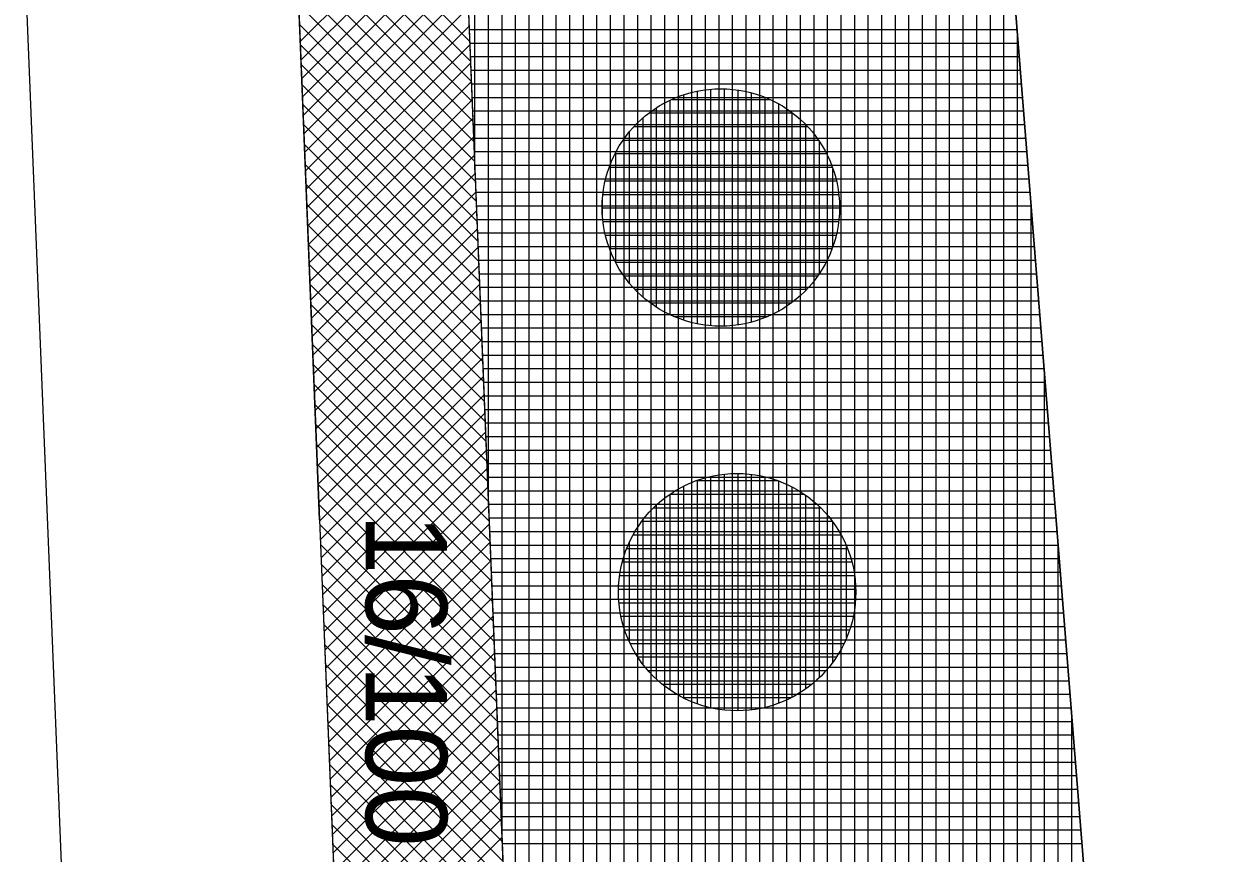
# Model space of a CAD drawing. Extents: x -565346 to -564154, y -1097386 to -1095620.
# Drawn here: x -564342.58 to -564324.96, y -1095822.25 to -1095810.03 of the extents above; entities that cross this region are included whole.
import ezdxf

# ---------------------------------------------------------------- set-up
doc = ezdxf.new("R2010")
doc.units = 0
for name, color, linetype in [('Vrstva 1', 7, 'Continuous'), ('Vrstva 13', 7, 'Continuous'), ('Vrstva 40', 7, 'Continuous'), ('Vrstva 41', 7, 'Continuous'), ('Vrstva 42', 7, 'Continuous'), ('Vrstva 43', 7, 'Continuous'), ('Vrstva 44', 7, 'Continuous')]:
    doc.layers.add(name, color=color, linetype=linetype)

msp = doc.modelspace()

# ---------------------------------------------------------------- linework, layer by layer
at = {"layer": 'Vrstva 1'}
for p, q in [((-564338.22, -1095817.34), (-564343.82, -1095679.33)), ((-564338.84, -1095900.99), (-564343.14, -1095794.87)), ((-564338.22, -1095817.34), (-564332.63, -1095955.35))]:
    msp.add_line(p, q, dxfattribs=at)
at = {"layer": 'Vrstva 13'}
msp.add_line((-564328.86, -1095798.5), (-564325.26, -1095843.64), dxfattribs=at)
at = {"layer": 'Vrstva 41'}
msp.add_lwpolyline([(-564339.576, -1095722.251), (-564342.067, -1095722.352), (-564338.22, -1095817.34), (-564334.985, -1095897.209), (-564332.487, -1095897.108), (-564335.722, -1095817.239)], close=True, dxfattribs=at)
at = {"layer": 'Vrstva 42'}
for p, q in [((-564338.611, -1095807.68), (-564336.004, -1095810.287)), ((-564338.599, -1095807.975), (-564335.992, -1095810.582)), ((-564336.102, -1095807.885), (-564338.506, -1095810.289)), ((-564336.091, -1095808.156), (-564338.495, -1095810.561)), ((-564338.587, -1095808.269), (-564335.98, -1095810.877)), ((-564336.079, -1095808.428), (-564338.484, -1095810.832)), ((-564338.575, -1095808.564), (-564335.968, -1095811.171)), ((-564336.068, -1095808.7), (-564338.473, -1095811.104)), ((-564338.564, -1095808.859), (-564335.956, -1095811.466)), ((-564336.057, -1095808.972), (-564338.462, -1095811.376)), ((-564338.552, -1095809.154), (-564335.944, -1095811.761)), ((-564336.046, -1095809.244), (-564338.451, -1095811.648)), ((-564338.54, -1095809.448), (-564335.932, -1095812.056)), ((-564336.035, -1095809.516), (-564338.44, -1095811.92)), ((-564338.528, -1095809.743), (-564335.92, -1095812.351)), ((-564336.024, -1095809.787), (-564338.429, -1095812.192)), ((-564338.516, -1095810.038), (-564335.908, -1095812.645)), ((-564336.013, -1095810.059), (-564338.418, -1095812.463)), ((-564338.504, -1095810.333), (-564335.896, -1095812.94)), ((-564336.002, -1095810.331), (-564338.407, -1095812.735)), ((-564338.492, -1095810.628), (-564335.884, -1095813.235)), ((-564335.991, -1095810.603), (-564338.396, -1095813.007)), ((-564338.48, -1095810.922), (-564335.872, -1095813.53)), ((-564335.98, -1095810.875), (-564338.384, -1095813.279)), ((-564335.969, -1095811.146), (-564338.373, -1095813.551)), ((-564338.468, -1095811.217), (-564335.861, -1095813.825)), ((-564338.456, -1095811.512), (-564335.849, -1095814.119)), ((-564335.958, -1095811.418), (-564338.362, -1095813.823)), ((-564335.947, -1095811.69), (-564338.351, -1095814.094)), ((-564338.444, -1095811.807), (-564335.837, -1095814.414)), ((-564335.936, -1095811.962), (-564338.34, -1095814.366)), ((-564338.432, -1095812.102), (-564335.825, -1095814.709)), ((-564338.42, -1095812.396), (-564335.813, -1095815.004)), ((-564335.925, -1095812.234), (-564338.329, -1095814.638)), ((-564335.914, -1095812.506), (-564338.318, -1095814.91)), ((-564338.408, -1095812.691), (-564335.801, -1095815.299)), ((-564335.903, -1095812.777), (-564338.307, -1095815.182)), ((-564338.396, -1095812.986), (-564335.789, -1095815.593)), ((-564335.892, -1095813.049), (-564338.296, -1095815.454)), ((-564338.384, -1095813.281), (-564335.777, -1095815.888)), ((-564335.881, -1095813.321), (-564338.285, -1095815.725)), ((-564338.372, -1095813.575), (-564335.765, -1095816.183)), ((-564335.87, -1095813.593), (-564338.274, -1095815.997)), ((-564338.361, -1095813.87), (-564335.753, -1095816.478)), ((-564335.859, -1095813.865), (-564338.263, -1095816.269)), ((-564338.349, -1095814.165), (-564335.741, -1095816.773)), ((-564335.848, -1095814.136), (-564338.252, -1095816.541)), ((-564338.337, -1095814.46), (-564335.729, -1095817.067)), ((-564335.837, -1095814.408), (-564338.241, -1095816.813)), ((-564335.826, -1095814.68), (-564338.23, -1095817.085)), ((-564338.325, -1095814.755), (-564335.717, -1095817.362)), ((-564338.313, -1095815.049), (-564335.705, -1095817.657)), ((-564335.815, -1095814.952), (-564338.219, -1095817.356)), ((-564335.804, -1095815.224), (-564338.208, -1095817.628)), ((-564338.301, -1095815.344), (-564335.693, -1095817.952)), ((-564335.793, -1095815.495), (-564338.197, -1095817.9)), ((-564338.289, -1095815.639), (-564335.681, -1095818.247)), ((-564338.277, -1095815.934), (-564335.669, -1095818.541)), ((-564335.782, -1095815.767), (-564338.186, -1095818.172)), ((-564335.771, -1095816.039), (-564338.175, -1095818.444)), ((-564338.265, -1095816.228), (-564335.657, -1095818.836)), ((-564335.76, -1095816.311), (-564338.164, -1095818.716)), ((-564338.253, -1095816.523), (-564335.645, -1095819.131)), ((-564335.749, -1095816.583), (-564338.153, -1095818.987)), ((-564338.241, -1095816.818), (-564335.633, -1095819.426)), ((-564335.738, -1095816.855), (-564338.142, -1095819.259)), ((-564338.229, -1095817.113), (-564335.621, -1095819.721)), ((-564335.727, -1095817.126), (-564338.131, -1095819.531)), ((-564338.217, -1095817.408), (-564335.61, -1095820.015)), ((-564335.716, -1095817.398), (-564338.12, -1095819.803)), ((-564335.705, -1095817.67), (-564338.109, -1095820.075)), ((-564338.205, -1095817.702), (-564335.598, -1095820.31)), ((-564338.193, -1095817.997), (-564335.586, -1095820.605)), ((-564335.694, -1095817.942), (-564338.098, -1095820.347)), ((-564335.683, -1095818.214), (-564338.087, -1095820.618)), ((-564338.181, -1095818.292), (-564335.574, -1095820.9)), ((-564335.672, -1095818.486), (-564338.076, -1095820.89)), ((-564338.17, -1095818.587), (-564335.562, -1095821.194)), ((-564338.158, -1095818.882), (-564335.55, -1095821.489)), ((-564335.661, -1095818.757), (-564338.065, -1095821.162)), ((-564335.649, -1095819.029), (-564338.054, -1095821.434)), ((-564338.146, -1095819.176), (-564335.538, -1095821.784)), ((-564335.638, -1095819.301), (-564338.043, -1095821.706)), ((-564338.134, -1095819.471), (-564335.526, -1095822.079)), ((-564335.627, -1095819.573), (-564338.032, -1095821.978)), ((-564338.122, -1095819.766), (-564335.514, -1095822.374)), ((-564335.616, -1095819.845), (-564338.021, -1095822.249)), ((-564338.11, -1095820.061), (-564335.502, -1095822.668)), ((-564335.605, -1095820.117), (-564338.01, -1095822.521)), ((-564338.098, -1095820.355), (-564335.49, -1095822.963)), ((-564335.594, -1095820.388), (-564337.999, -1095822.793)), ((-564338.086, -1095820.65), (-564335.478, -1095823.258)), ((-564335.583, -1095820.66), (-564337.988, -1095823.065)), ((-564338.074, -1095820.945), (-564335.466, -1095823.553)), ((-564335.572, -1095820.932), (-564337.977, -1095823.337)), ((-564335.561, -1095821.204), (-564337.966, -1095823.609)), ((-564338.062, -1095821.24), (-564335.454, -1095823.847)), ((-564338.05, -1095821.535), (-564335.442, -1095824.142)), ((-564335.55, -1095821.476), (-564337.955, -1095823.88)), ((-564335.539, -1095821.747), (-564337.944, -1095824.152)), ((-564338.038, -1095821.829), (-564335.43, -1095824.437)), ((-564335.528, -1095822.019), (-564337.933, -1095824.424)), ((-564338.026, -1095822.124), (-564335.419, -1095824.732))]:
    msp.add_line(p, q, dxfattribs=at)
at = {"layer": 'Vrstva 43'}
for p, q in [((-564334.33, -1095851.649), (-564334.33, -1095676.348)), ((-564334.13, -1095856.582), (-564334.13, -1095676.285)), ((-564334.93, -1095836.849), (-564334.93, -1095676.537)), ((-564334.73, -1095841.782), (-564334.73, -1095676.474)), ((-564334.53, -1095846.715), (-564334.53, -1095676.411)), ((-564335.33, -1095826.983), (-564335.33, -1095676.662)), ((-564335.13, -1095831.916), (-564335.13, -1095676.599)), ((-564335.93, -1095812.183), (-564335.93, -1095676.851)), ((-564335.73, -1095817.116), (-564335.73, -1095676.788)), ((-564335.53, -1095822.049), (-564335.53, -1095676.725)), ((-564333.93, -1095861.515), (-564333.93, -1095698.777)), ((-564333.73, -1095866.448), (-564333.73, -1095702.753)), ((-564333.53, -1095871.381), (-564333.53, -1095706.728)), ((-564333.33, -1095876.315), (-564333.33, -1095710.704)), ((-564333.13, -1095881.248), (-564333.13, -1095714.68)), ((-564332.93, -1095886.181), (-564332.93, -1095718.655)), ((-564332.73, -1095891.114), (-564332.73, -1095722.631)), ((-564332.53, -1095896.047), (-564332.53, -1095726.606)), ((-564332.33, -1095918.631), (-564332.33, -1095730.582)), ((-564332.13, -1095918.66), (-564332.13, -1095737.899)), ((-564331.93, -1095918.689), (-564331.93, -1095747.443)), ((-564331.73, -1095918.719), (-564331.73, -1095756.988)), ((-564331.53, -1095918.748), (-564331.53, -1095765.482)), ((-564331.33, -1095918.778), (-564331.33, -1095765.472)), ((-564331.13, -1095918.807), (-564331.13, -1095765.462)), ((-564330.93, -1095922.566), (-564330.93, -1095765.452)), ((-564330.73, -1095927.504), (-564330.73, -1095765.442)), ((-564330.53, -1095932.441), (-564330.53, -1095765.432)), ((-564330.33, -1095937.379), (-564330.33, -1095765.422)), ((-564330.13, -1095942.316), (-564330.13, -1095765.412)), ((-564329.93, -1095947.254), (-564329.93, -1095765.402)), ((-564329.73, -1095952.191), (-564329.73, -1095765.392)), ((-564329.53, -1095956.039), (-564329.53, -1095766.509)), ((-564329.33, -1095958.145), (-564329.33, -1095776.058)), ((-564329.13, -1095960.252), (-564329.13, -1095785.608)), ((-564328.93, -1095962.358), (-564328.93, -1095795.158)), ((-564328.73, -1095964.464), (-564328.73, -1095800.13)), ((-564328.53, -1095966.571), (-564328.53, -1095802.638)), ((-564328.33, -1095968.677), (-564328.33, -1095805.146)), ((-564328.13, -1095970.783), (-564328.13, -1095807.653)), ((-564336.014, -1095810.11), (-564327.934, -1095810.11)), ((-564327.93, -1095835.212), (-564327.93, -1095810.161)), ((-564336.006, -1095810.31), (-564327.918, -1095810.31)), ((-564335.998, -1095810.51), (-564327.902, -1095810.51)), ((-564335.99, -1095810.71), (-564327.886, -1095810.71)), ((-564335.982, -1095810.91), (-564327.87, -1095810.91)), ((-564335.974, -1095811.11), (-564327.854, -1095811.11)), ((-564335.965, -1095811.31), (-564327.838, -1095811.31)), ((-564335.957, -1095811.51), (-564327.822, -1095811.51)), ((-564335.949, -1095811.71), (-564327.806, -1095811.71)), ((-564335.941, -1095811.91), (-564327.791, -1095811.91)), ((-564335.933, -1095812.11), (-564327.775, -1095812.11)), ((-564335.925, -1095812.31), (-564327.759, -1095812.31)), ((-564335.917, -1095812.51), (-564327.743, -1095812.51)), ((-564335.909, -1095812.71), (-564327.727, -1095812.71)), ((-564327.73, -1095835.196), (-564327.73, -1095812.669)), ((-564335.901, -1095812.91), (-564327.711, -1095812.91)), ((-564335.892, -1095813.11), (-564327.695, -1095813.11)), ((-564335.884, -1095813.31), (-564327.679, -1095813.31)), ((-564335.876, -1095813.51), (-564327.663, -1095813.51)), ((-564335.868, -1095813.71), (-564327.647, -1095813.71)), ((-564335.86, -1095813.91), (-564327.631, -1095813.91)), ((-564335.852, -1095814.11), (-564327.615, -1095814.11)), ((-564335.844, -1095814.31), (-564327.599, -1095814.31)), ((-564335.836, -1095814.51), (-564327.583, -1095814.51)), ((-564335.828, -1095814.71), (-564327.567, -1095814.71)), ((-564335.819, -1095814.91), (-564327.551, -1095814.91)), ((-564335.811, -1095815.11), (-564327.535, -1095815.11)), ((-564327.53, -1095835.18), (-564327.53, -1095815.177)), ((-564335.803, -1095815.31), (-564327.519, -1095815.31)), ((-564335.795, -1095815.51), (-564327.503, -1095815.51)), ((-564335.787, -1095815.71), (-564327.487, -1095815.71)), ((-564335.779, -1095815.91), (-564327.472, -1095815.91)), ((-564335.771, -1095816.11), (-564327.456, -1095816.11)), ((-564335.763, -1095816.31), (-564327.44, -1095816.31)), ((-564335.755, -1095816.51), (-564327.424, -1095816.51)), ((-564335.746, -1095816.71), (-564327.408, -1095816.71)), ((-564335.738, -1095816.91), (-564327.392, -1095816.91)), ((-564335.73, -1095817.11), (-564327.376, -1095817.11)), ((-564335.722, -1095817.31), (-564327.36, -1095817.31)), ((-564335.714, -1095817.51), (-564327.344, -1095817.51)), ((-564327.33, -1095835.165), (-564327.33, -1095817.684)), ((-564335.706, -1095817.71), (-564327.328, -1095817.71)), ((-564335.698, -1095817.91), (-564327.312, -1095817.91)), ((-564335.69, -1095818.11), (-564327.296, -1095818.11)), ((-564335.682, -1095818.31), (-564327.28, -1095818.31)), ((-564335.673, -1095818.51), (-564327.264, -1095818.51)), ((-564335.665, -1095818.71), (-564327.248, -1095818.71)), ((-564335.657, -1095818.91), (-564327.232, -1095818.91)), ((-564335.649, -1095819.11), (-564327.216, -1095819.11)), ((-564335.641, -1095819.31), (-564327.2, -1095819.31)), ((-564335.633, -1095819.51), (-564327.184, -1095819.51)), ((-564335.625, -1095819.71), (-564327.168, -1095819.71)), ((-564335.617, -1095819.91), (-564327.153, -1095819.91)), ((-564335.609, -1095820.11), (-564327.137, -1095820.11)), ((-564335.601, -1095820.31), (-564327.121, -1095820.31)), ((-564327.13, -1095835.149), (-564327.13, -1095820.192)), ((-564335.592, -1095820.51), (-564327.105, -1095820.51)), ((-564335.584, -1095820.71), (-564327.089, -1095820.71)), ((-564335.576, -1095820.91), (-564327.073, -1095820.91)), ((-564335.568, -1095821.11), (-564327.057, -1095821.11)), ((-564335.56, -1095821.31), (-564327.041, -1095821.31)), ((-564335.552, -1095821.51), (-564327.025, -1095821.51)), ((-564335.544, -1095821.71), (-564327.009, -1095821.71)), ((-564335.536, -1095821.91), (-564326.993, -1095821.91)), ((-564335.528, -1095822.11), (-564326.977, -1095822.11))]:
    msp.add_line(p, q, dxfattribs=at)
for points in [[(-564339.576, -1095722.251), (-564332.487, -1095897.108), (-564334.985, -1095897.209), (-564334.17, -1095918.36), (-564331.082, -1095918.814), (-564329.607, -1095955.228), (-564324.705, -1096006.855), (-564319.072, -1096049.639)], [(-564312.296, -1096047.478), (-564317.708, -1096006.365), (-564316.779, -1095990.732), (-564322.792, -1095953.471), (-564319.837, -1095918.359), (-564317.9, -1095918.68), (-564316.23, -1095899.34), (-564317.284, -1095891.096), (-564319.268, -1095891.349), (-564321.435, -1095874.365), (-564327.225, -1095844.015), (-564327.939, -1095835.213), (-564325.945, -1095835.054), (-564328.86, -1095798.5), (-564329.554, -1095765.383)]]:
    msp.add_lwpolyline(points, dxfattribs=at)
at = {"layer": 'Vrstva 44'}
for p, q in [((-564332.45, -1095814.476), (-564332.45, -1095810.99)), ((-564332.25, -1095814.481), (-564332.25, -1095810.986)), ((-564333.05, -1095814.315), (-564333.05, -1095811.153)), ((-564333.022, -1095811.14), (-564331.586, -1095811.14)), ((-564332.85, -1095814.395), (-564332.85, -1095811.073)), ((-564332.65, -1095814.448), (-564332.65, -1095811.02)), ((-564332.05, -1095814.464), (-564332.05, -1095811.004)), ((-564331.85, -1095814.424), (-564331.85, -1095811.046)), ((-564331.65, -1095814.355), (-564331.65, -1095811.112)), ((-564333.361, -1095811.34), (-564331.249, -1095811.34)), ((-564333.25, -1095814.206), (-564333.25, -1095811.263)), ((-564331.45, -1095814.259), (-564331.45, -1095811.208)), ((-564331.25, -1095814.13), (-564331.25, -1095811.34)), ((-564333.45, -1095814.054), (-564333.45, -1095811.414)), ((-564331.05, -1095813.952), (-564331.05, -1095811.515)), ((-564333.65, -1095813.851), (-564333.65, -1095811.618)), ((-564333.581, -1095811.54), (-564331.027, -1095811.54)), ((-564333.743, -1095811.74), (-564330.864, -1095811.74)), ((-564330.85, -1095813.704), (-564330.85, -1095811.762)), ((-564333.862, -1095811.94), (-564330.747, -1095811.94)), ((-564333.85, -1095813.55), (-564333.85, -1095811.918)), ((-564333.95, -1095812.14), (-564330.66, -1095812.14)), ((-564330.65, -1095813.3), (-564330.65, -1095812.166)), ((-564334.008, -1095812.34), (-564330.6, -1095812.34)), ((-564334.041, -1095812.54), (-564330.566, -1095812.54)), ((-564334.052, -1095812.74), (-564330.556, -1095812.74)), ((-564334.05, -1095812.836), (-564334.05, -1095812.623)), ((-564334.041, -1095812.94), (-564330.568, -1095812.94)), ((-564334.006, -1095813.14), (-564330.604, -1095813.14)), ((-564333.944, -1095813.34), (-564330.663, -1095813.34)), ((-564333.855, -1095813.54), (-564330.753, -1095813.54)), ((-564333.736, -1095813.74), (-564330.874, -1095813.74)), ((-564333.57, -1095813.94), (-564331.038, -1095813.94)), ((-564333.343, -1095814.14), (-564331.263, -1095814.14)), ((-564332.996, -1095814.34), (-564331.614, -1095814.34)), ((-564332.66, -1095816.76), (-564331.47, -1095816.76)), ((-564332.65, -1095820.051), (-564332.65, -1095816.757)), ((-564332.45, -1095820.111), (-564332.45, -1095816.699)), ((-564332.25, -1095820.143), (-564332.25, -1095816.665)), ((-564332.05, -1095820.152), (-564332.05, -1095816.655)), ((-564331.85, -1095820.139), (-564331.85, -1095816.668)), ((-564331.65, -1095820.103), (-564331.65, -1095816.706)), ((-564331.45, -1095820.042), (-564331.45, -1095816.767)), ((-564333.05, -1095819.848), (-564333.05, -1095816.96)), ((-564333.049, -1095816.96), (-564331.077, -1095816.96)), ((-564332.85, -1095819.967), (-564332.85, -1095816.841)), ((-564331.25, -1095819.951), (-564331.25, -1095816.856)), ((-564331.05, -1095819.828), (-564331.05, -1095816.98)), ((-564333.293, -1095817.16), (-564330.833, -1095817.16)), ((-564333.25, -1095819.689), (-564333.25, -1095817.118)), ((-564330.85, -1095819.662), (-564330.85, -1095817.145)), ((-564333.45, -1095819.469), (-564333.45, -1095817.338)), ((-564333.468, -1095817.36), (-564330.662, -1095817.36)), ((-564330.65, -1095819.433), (-564330.65, -1095817.376)), ((-564333.65, -1095819.142), (-564333.65, -1095817.664)), ((-564333.595, -1095817.56), (-564330.531, -1095817.56)), ((-564333.689, -1095817.76), (-564330.439, -1095817.76)), ((-564330.45, -1095819.075), (-564330.45, -1095817.731)), ((-564333.756, -1095817.96), (-564330.373, -1095817.96)), ((-564333.796, -1095818.16), (-564330.332, -1095818.16)), ((-564333.812, -1095818.36), (-564330.315, -1095818.36)), ((-564333.805, -1095818.56), (-564330.322, -1095818.56)), ((-564333.776, -1095818.76), (-564330.353, -1095818.76)), ((-564333.723, -1095818.96), (-564330.407, -1095818.96)), ((-564333.641, -1095819.16), (-564330.486, -1095819.16)), ((-564333.528, -1095819.36), (-564330.6, -1095819.36)), ((-564333.377, -1095819.56), (-564330.752, -1095819.56)), ((-564333.169, -1095819.76), (-564330.961, -1095819.76)), ((-564332.865, -1095819.96), (-564331.267, -1095819.96))]:
    msp.add_line(p, q, dxfattribs=at)
for centre in [(-564332.304, -1095812.734), (-564332.064, -1095818.404)]:
    msp.add_circle(centre, 1.75, dxfattribs=at)

# ---------------------------------------------------------------- texts
at = {"layer": 'Vrstva 40'}
msp.add_text('16/100', height=1.2, rotation=270, dxfattribs=at).set_placement((-564337.54, -1095817.25))

doc.saveas('drawing.dxf')
